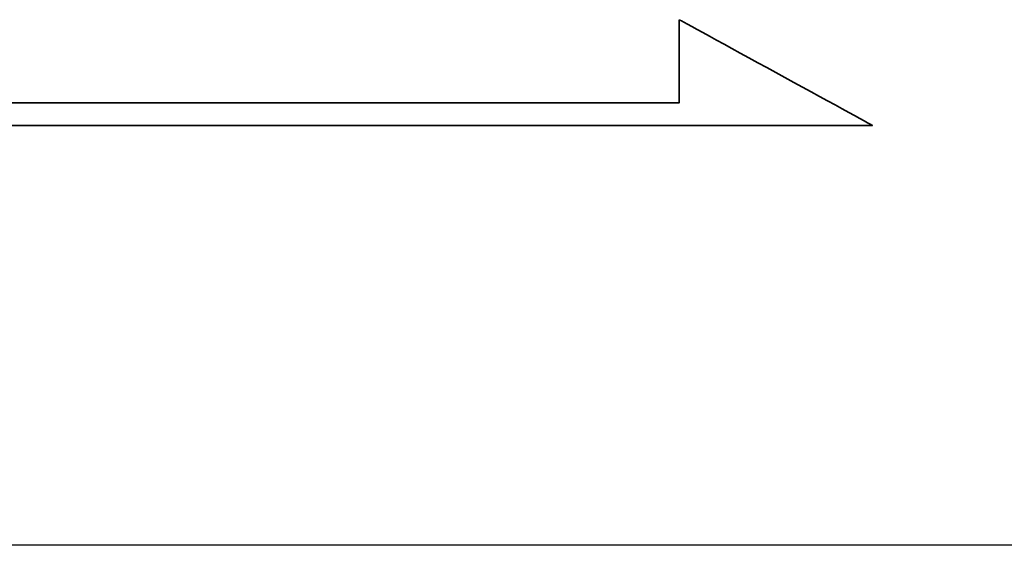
# Model space of a CAD drawing. Header units: millimetres. Extents: x -227 to 3135, y -1502 to 860.
# Tile 335 of 582: x 1246.09 to 1254.87, y -1479.7 to -1475.02. Entities that reach past the tile are written whole.
import ezdxf

# ---------------------------------------------------------------- set-up
doc = ezdxf.new("R2010")
doc.units = ezdxf.units.MM
doc.layers.add('2', color=7, linetype='CONTINUOUS', true_color=0xffffff)
doc.layers.add('DIM', color=4, linetype='CONTINUOUS')
doc.layers.add('layer 1', color=7, linetype='CONTINUOUS')

# ---------------------------------------------------------------- blocks, each defined once
blk = doc.blocks.new('TBI MOTION logo(完整正式版)')
at = {"layer": 'layer 1', "color": 22, "lineweight": 35}
blk.add_open_spline([(75.90875, -9.47875), (75.90875, -9.47875), (75.90875, -12.28625), (75.90875, -12.28625), (75.90875, -12.28625), (75.90875, -12.28625), (75.90875, -12.47875), (75.90875, -12.47875), (75.90875, -12.47875), (75.90875, -12.47875), (75.71625, -12.47875), (75.71625, -12.47875), (75.71625, -12.47875), (75.71625, -12.47875), (-88.32875, -12.47875), (-88.32875, -12.47875), (-88.32875, -12.47875), (-88.32875, -12.47875), (-88.32875, -13.29375), (-88.32875, -13.29375), (-88.32875, -13.29375), (-88.32875, -13.29375), (82.89125, -13.29375), (82.89125, -13.29375), (82.89125, -13.29375), (82.89125, -13.29375), (75.90875, -9.47875), (75.90875, -9.47875)], degree=3, knots=[0, 0, 0, 0, 0.14285714, 0.14285714, 0.14285714, 0.14285715, 0.28571429, 0.28571429, 0.28571429, 0.2857143, 0.42857143, 0.42857143, 0.42857143, 0.42857144, 0.57142857, 0.57142857, 0.57142857, 0.57142858, 0.71428571, 0.71428571, 0.71428571, 0.71428572, 0.85714286, 0.85714286, 0.85714286, 0.85714287, 1, 1, 1, 1], dxfattribs=at)

msp = doc.modelspace()

# ---------------------------------------------------------------- linework, layer by layer
at = {"layer": '2', "linetype": 'Continuous'}
msp.add_line((1743.5138, -1479.6962), (1238.6079, -1479.6962), dxfattribs=at)

# ---------------------------------------------------------------- block references
at = {"layer": 'DIM', "color": 7, "xscale": 0.246592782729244, "yscale": 0.246592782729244, "zscale": 0.246592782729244}
msp.add_blockref('TBI MOTION logo(完整正式版)', (1233.252, -1472.6791), dxfattribs=at)

doc.saveas('drawing.dxf')
